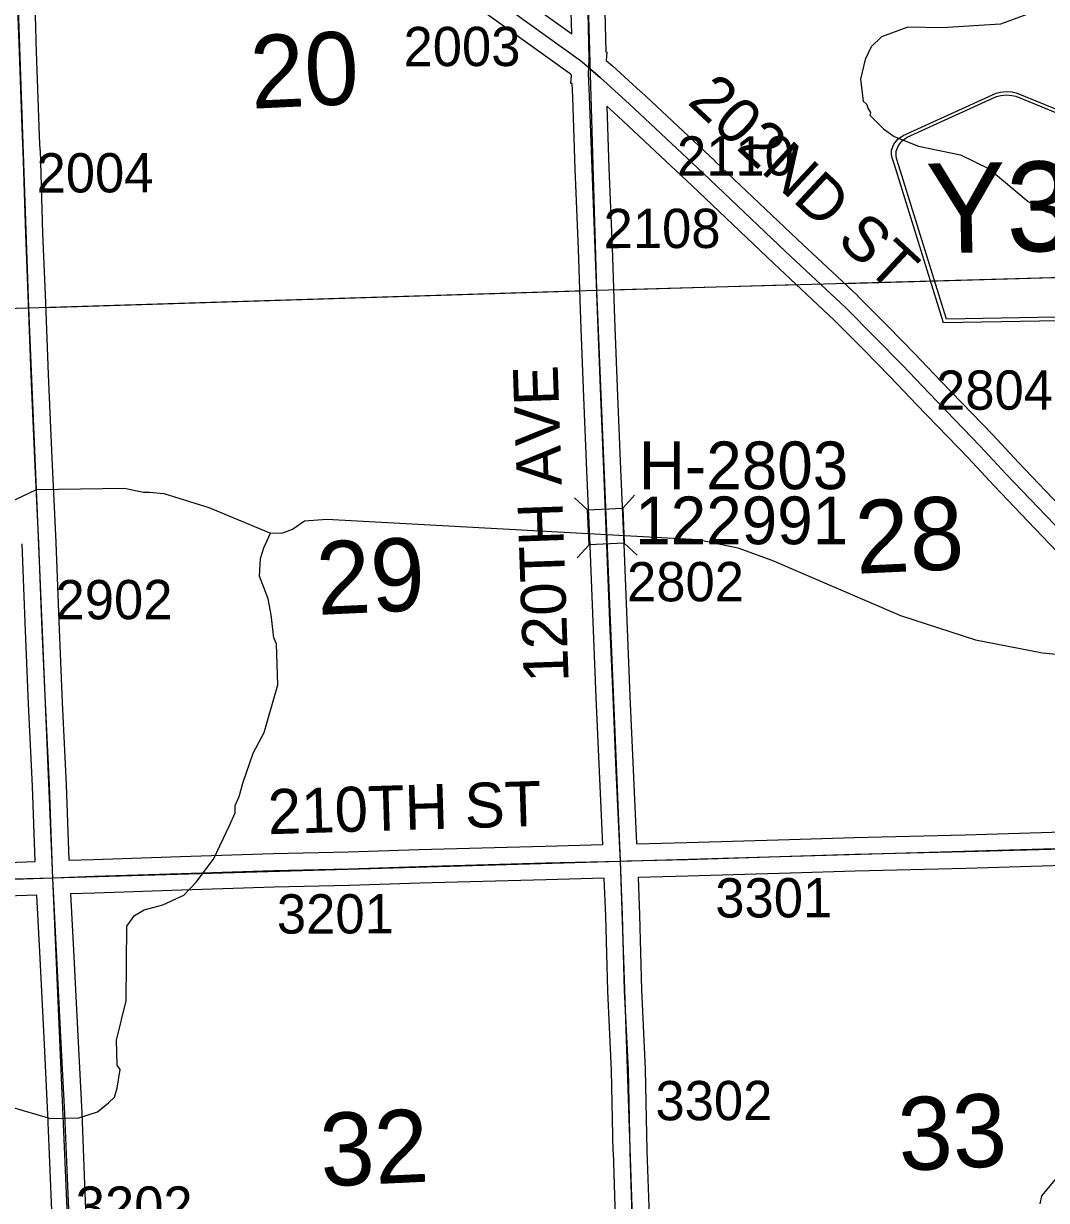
# Model space of a CAD drawing. Extents: x 128.7 to 185.5, y -21.4 to 12.6.
# Drawn here: x 135.078 to 136.899, y -7.251 to -5.155 of the extents above; entities that cross this region are included whole.
import ezdxf

# ---------------------------------------------------------------- set-up
doc = ezdxf.new("R2010")
doc.units = 0
for name, color, linetype in [('tdCoHydroRiver', 7, 'Continuous'), ('tdCoSecRdNmbr', 7, 'Continuous'), ('tdCoSecRdTxt', 7, 'Continuous'), ('tdCoSecRteBand', 7, 'Continuous'), ('tdCoSecRteCL', 7, 'Continuous'), ('tdCoSectLine', 7, 'Continuous'), ('tdCoSectLinePart', 7, 'Continuous'), ('tdCoSectNmbr', 7, 'Continuous'), ('tdCoShieldCoRteHrd', 7, 'Continuous'), ('tdCoStrucSec', 7, 'Continuous'), ('tdCoStrucSecCoName', 7, 'Continuous'), ('tdCoStrucSecFHWANum', 7, 'Continuous'), ('tdCoSurfAsphalt', 7, 'Continuous'), ('tdCoSurfGravel', 7, 'Continuous')]:
    doc.layers.add(name, color=color, linetype=linetype)

msp = doc.modelspace()

# ---------------------------------------------------------------- linework, layer by layer
at = {"layer": 'tdCoHydroRiver'}
for points in [[(136.911, -5.1042), (136.8647, -5.1388), (136.8179, -5.156), (136.714, -5.1624), (136.6524, -5.1612), (136.6056, -5.1785), (136.5872, -5.1964), (136.5769, -5.2188), (136.5685, -5.2538), (136.5729, -5.2931), (136.5794, -5.2992), (136.5811, -5.3055), (136.5861, -5.3132), (136.5847, -5.318), (136.6091, -5.3425), (136.6285, -5.3561), (136.6716, -5.3736), (136.7463, -5.3887), (136.7976, -5.4139), (136.8672, -5.4717), (136.8978, -5.4897), (136.971, -5.5111)], [(135.0229, -6.0218), (135.101, -5.9851), (135.2578, -5.9826), (135.2912, -5.9897), (135.3023, -5.9894), (135.3278, -5.9919), (135.408, -6.0168), (135.5175, -6.063), (135.5396, -6.0623), (135.5567, -6.0555), (135.5783, -6.0406), (135.6177, -6.0378), (136.2785, -6.074), (136.35, -6.0891), (136.4106, -6.1109), (136.6394, -6.2095), (136.7733, -6.2526), (136.8923, -6.2757), (137.0032, -6.2865)], [(135.0528, -7.084), (135.126, -7.1055), (135.1765, -7.104), (135.2093, -7.0935), (135.2294, -7.0772), (135.2401, -7.0674), (135.2444, -7.0515), (135.2497, -7.0182), (135.2447, -7.0104), (135.2436, -6.9661), (135.2607, -6.896), (135.262, -6.763), (135.2757, -6.7436), (135.2928, -6.7336), (135.3258, -6.7247), (135.3635, -6.7074), (135.3852, -6.6844), (135.4159, -6.6436), (135.4445, -6.5834), (135.455, -6.5606), (135.4546, -6.5478), (135.4621, -6.5317), (135.4692, -6.5061), (135.4867, -6.4548), (135.5061, -6.4177), (135.5305, -6.3328), (135.5284, -6.26), (135.5233, -6.2491), (135.5189, -6.2082), (135.5132, -6.1799), (135.4978, -6.1394), (135.5, -6.1078), (135.5057, -6.0887), (135.5175, -6.063)], [(136.8885, -7.2574), (136.8912, -7.2431), (136.9156, -7.2139), (136.9466, -7.1956), (137.0029, -7.1796), (137.0879, -7.1722), (137.1944, -7.1989), (137.2411, -7.2274), (137.2851, -7.2734)]]:
    msp.add_lwpolyline(points, dxfattribs=at)
at = {"layer": 'tdCoSecRteBand'}
for points in [[(135.9071, -5.0673), (136.0542, -5.173), (136.0532, -5.1349)], [(135.0982, -5.1286), (135.099, -5.1585), (135.1, -5.1884), (135.1005, -5.2045), (135.1059, -5.3555), (135.1071, -5.3802), (135.1072, -5.3804), (135.1072, -5.3807), (135.1118, -5.5283), (135.1168, -5.6525), (135.1168, -5.6525), (135.1168, -5.6526), (135.1215, -5.7802), (135.1281, -5.9292), (135.1353, -6.0789), (135.1353, -6.079), (135.1353, -6.0791), (135.1407, -6.2194), (135.1469, -6.3643), (135.1538, -6.5107), (135.1538, -6.5109), (135.1538, -6.511), (135.1586, -6.6454), (135.1588, -6.6453), (135.2026, -6.6438), (135.2026, -6.6438), (135.2027, -6.6438), (135.3575, -6.6389), (135.5222, -6.6334), (135.5224, -6.6334), (135.5226, -6.6334), (135.6565, -6.6305), (135.7816, -6.6263), (135.7817, -6.6263), (135.7818, -6.6263), (136.0067, -6.6201), (136.0068, -6.6201), (136.0068, -6.6201), (136.1097, -6.6175), (136.1035, -6.4871), (136.1035, -6.487), (136.1035, -6.487), (136.0976, -6.3555), (136.0976, -6.3555), (136.0976, -6.3554), (136.0927, -6.2353), (136.0927, -6.2353), (136.0927, -6.2353), (136.0867, -6.0854), (136.0811, -5.9513), (136.0811, -5.9512), (136.0811, -5.9512), (136.0759, -5.8202), (136.0705, -5.6831), (136.0705, -5.6831), (136.0705, -5.683), (136.066, -5.5561), (136.0603, -5.4146), (136.0603, -5.4145), (136.0603, -5.4144), (136.0559, -5.2862), (136.0546, -5.2618), (136.0525, -5.2616), (136.0534, -5.2466), (136.0512, -5.2447), (135.8717, -5.1158)], [(136.1132, -5.1332), (136.1151, -5.2056), (136.1163, -5.2057), (136.1153, -5.2206), (136.1267, -5.2304), (136.1266, -5.2305), (136.1767, -5.2758), (136.1769, -5.276), (136.1771, -5.2762), (136.3088, -5.3997), (136.3088, -5.3998), (136.3089, -5.3998), (136.4553, -5.5389), (136.563, -5.6396), (136.5634, -5.64), (136.5638, -5.6404), (136.6165, -5.6934), (136.6167, -5.6935), (136.6168, -5.6937), (136.6644, -5.7428), (136.6645, -5.7428), (136.6646, -5.7429), (136.7121, -5.7927), (136.8033, -5.8871), (136.8035, -5.8873), (136.8037, -5.8875), (136.8496, -5.9369), (136.9348, -6.0257)], [(137.0009, -6.1821), (136.8915, -6.0672), (136.8062, -5.9782), (136.806, -5.9781), (136.8059, -5.9779), (136.7599, -5.9285), (136.6689, -5.8343), (136.6688, -5.8342), (136.6688, -5.8342), (136.6213, -5.7844), (136.5739, -5.7356), (136.5216, -5.6831), (136.4142, -5.5826), (136.4142, -5.5825), (136.4141, -5.5824), (136.2677, -5.4434), (136.1362, -5.3201), (136.1165, -5.3023), (136.1203, -5.4123), (136.126, -5.5537), (136.126, -5.5538), (136.126, -5.5539), (136.1304, -5.6808), (136.1358, -5.8179), (136.141, -5.9488), (136.1467, -6.0829), (136.1467, -6.0829), (136.1467, -6.083), (136.1526, -6.2329), (136.1575, -6.3529), (136.1634, -6.4842), (136.1697, -6.6157), (136.1699, -6.6156), (136.1699, -6.616), (136.1703, -6.616), (136.259, -6.6137), (136.4421, -6.6083), (136.557, -6.6046), (136.5571, -6.6046), (136.5573, -6.6046), (136.7547, -6.5999), (136.9284, -6.5947)], [(134.9362, -6.6532), (135.0986, -6.6475), (135.0938, -6.5133), (135.0869, -6.367), (135.0869, -6.367), (135.0869, -6.3669), (135.0807, -6.2219), (135.0807, -6.2218), (135.0807, -6.2218), (135.0753, -6.0816)], [(136.9303, -6.6547), (136.7564, -6.6599), (136.7563, -6.6599), (136.7562, -6.6599), (136.5588, -6.6646), (136.444, -6.6683), (136.444, -6.6683), (136.4439, -6.6683), (136.2607, -6.6737), (136.2607, -6.6737), (136.2606, -6.6737), (136.1721, -6.6759), (136.1746, -6.7427), (136.1746, -6.7429), (136.1746, -6.743), (136.1783, -6.8761), (136.1849, -7.0171), (136.1849, -7.0175), (136.1849, -7.0179), (136.1881, -7.1632), (136.1918, -7.2796)], [(136.1319, -7.2816), (136.1282, -7.165), (136.1282, -7.1648), (136.1281, -7.1647), (136.125, -7.0196), (136.1183, -6.8787), (136.1183, -6.8784), (136.1183, -6.8781), (136.1146, -6.7448), (136.1121, -6.6775), (136.0083, -6.6801), (135.7836, -6.6863), (135.6584, -6.6905), (135.6582, -6.6905), (135.658, -6.6905), (135.524, -6.6934), (135.3595, -6.6988), (135.3594, -6.6988), (135.3594, -6.6988), (135.2046, -6.7038), (135.1614, -6.7053), (135.1666, -6.8055), (135.1745, -6.9579), (135.1745, -6.9579), (135.1745, -6.9579), (135.1814, -7.0953), (135.1814, -7.0955), (135.1814, -7.0956), (135.1871, -7.2386), (135.193, -7.3796)], [(135.133, -7.3821), (135.1271, -7.2411), (135.1271, -7.2411), (135.1271, -7.241), (135.1214, -7.0981), (135.1145, -6.961), (135.1067, -6.8086), (135.1067, -6.8086), (135.1067, -6.8086), (135.1015, -6.7079), (135.1015, -6.7074), (134.9384, -6.7131)]]:
    msp.add_lwpolyline(points, dxfattribs=at)
at = {"layer": 'tdCoSecRteCL'}
for points in [[(136.0844, -5.2336), (136.0854, -5.2178), (136.0832, -5.134), (136.079, -5.0082), (136.076, -4.8868), (136.0758, -4.876), (136.0757, -4.8736), (136.0721, -4.7463), (136.0706, -4.6706), (136.0699, -4.6602), (136.0689, -4.6558), (136.0661, -4.6499), (136.0654, -4.6484), (136.0541, -4.6395), (136.0522, -4.6383)], [(136.0844, -5.2336), (136.0698, -5.2211), (135.8892, -5.0914), (135.8569, -5.0667), (135.8521, -5.0617), (135.8477, -5.0563), (135.8436, -5.0507), (135.8399, -5.0448), (135.8366, -5.0387), (135.8351, -5.0355), (135.8336, -5.0324), (135.8311, -5.0259), (135.829, -5.0193), (135.8274, -5.0125), (135.8262, -5.0056), (135.8254, -4.9987), (135.8251, -4.9918), (135.8224, -4.9311), (135.8207, -4.8914), (135.8205, -4.8869), (135.8162, -4.7913), (135.8113, -4.6795)], [(135.1299, -6.6764), (135.1292, -6.6628), (135.1238, -6.5121), (135.1169, -6.3656), (135.1107, -6.2206), (135.1053, -6.0803), (135.0981, -5.9306), (135.0915, -5.7814), (135.0868, -5.6537), (135.0819, -5.5294), (135.0772, -5.3817), (135.0759, -5.3567), (135.0705, -5.2056), (135.069, -5.1594)], [(136.141, -6.6467), (136.1406, -6.6361), (136.1335, -6.4856), (136.1276, -6.3542), (136.1226, -6.2341), (136.1167, -6.0842), (136.111, -5.95), (136.1059, -5.8191), (136.1004, -5.6819), (136.096, -5.5549), (136.0903, -5.4134), (136.0859, -5.2849), (136.0837, -5.2442), (136.0844, -5.2336)], [(136.0844, -5.2336), (136.1045, -5.2509), (136.1566, -5.298), (136.2882, -5.4216), (136.4347, -5.5607), (136.5425, -5.6615), (136.5953, -5.7146), (136.6429, -5.7636), (136.6905, -5.8135), (136.7817, -5.9079), (136.8278, -5.9575), (136.9131, -6.0465), (137.0226, -6.1614), (137.0436, -6.1831)], [(136.141, -6.6467), (136.153, -6.6464), (136.2598, -6.6437), (136.4431, -6.6383), (136.558, -6.6346), (136.7555, -6.6299), (136.9294, -6.6247), (137.139, -6.6181)], [(135.1299, -6.6764), (135.2036, -6.6738), (135.3585, -6.6689), (135.5232, -6.6634), (135.6574, -6.6605), (135.7826, -6.6563), (136.0075, -6.6501), (136.141, -6.6467)], [(136.1972, -8.3975), (136.1956, -8.3253), (136.1917, -8.2143), (136.1885, -8.1098), (136.184, -8.0116), (136.1811, -7.8854), (136.1771, -7.7606), (136.1744, -7.661), (136.1737, -7.6368), (136.1705, -7.5423), (136.1687, -7.4469), (136.166, -7.3887), (136.1618, -7.2807), (136.1581, -7.164), (136.1549, -7.0185), (136.1483, -6.8772), (136.1446, -6.7438), (136.141, -6.6467)], [(134.9373, -6.6832), (135.1299, -6.6764)], [(135.2015, -8.6742), (135.1975, -8.5513), (135.1948, -8.4445), (135.1911, -8.3123), (135.1882, -8.194), (135.1845, -8.062), (135.1808, -7.9256), (135.1766, -7.7851), (135.1726, -7.6675), (135.1716, -7.6398), (135.1677, -7.5138), (135.163, -7.3809), (135.1571, -7.2398), (135.1514, -7.0968), (135.1445, -6.9594), (135.1366, -6.807), (135.1299, -6.6764)]]:
    msp.add_lwpolyline(points, dxfattribs=at)
at = {"layer": 'tdCoSectLine'}
for points in [[(136.0691, -4.6358), (136.0983, -5.6299)], [(135.0523, -4.6641), (135.0867, -5.6615)], [(136.0983, -5.6299), (137.1003, -5.6022)], [(135.0867, -5.6615), (136.0983, -5.6299)], [(136.0983, -5.6299), (136.1406, -6.6467)], [(134.0947, -5.6895), (135.0867, -5.6615)], [(135.0867, -5.6615), (135.1295, -6.6764)], [(136.1406, -6.6467), (137.1386, -6.6181)], [(135.1295, -6.6764), (136.1406, -6.6467)], [(136.1406, -6.6467), (136.1739, -7.6508)], [(134.1293, -6.7029), (135.1295, -6.6764)], [(135.1295, -6.6764), (135.1725, -7.6763)]]:
    msp.add_lwpolyline(points, dxfattribs=at)
at = {"layer": 'tdCoSectLinePart'}
for points in [[(136.5393, -5.6177), (137.1003, -5.6022)], [(135.1167, -5.6606), (136.0685, -5.6308)], [(136.1281, -5.629), (136.4542, -5.62)]]:
    msp.add_lwpolyline(points, dxfattribs=at)
at = {"layer": 'tdCoShieldCoRteHrd'}
for points in [[(136.716, -5.6882), (136.6286, -5.4069), (136.6245, -5.3939), (136.6236, -5.388), (136.6235, -5.3802), (136.6275, -5.3698), (136.6346, -5.3611), (136.6441, -5.3543), (136.8099, -5.2787), (136.8174, -5.277), (136.8278, -5.2758), (136.8383, -5.2766), (136.8458, -5.2781), (137.0145, -5.3472), (137.0242, -5.3537), (137.0316, -5.362), (137.036, -5.3722), (137.0362, -5.3801), (137.0356, -5.3859), (137.0319, -5.3992), (136.9555, -5.6836)], [(136.7217, -5.6818), (136.6367, -5.4081), (136.6327, -5.3955), (136.6319, -5.3899), (136.6318, -5.3824), (136.6357, -5.3724), (136.6425, -5.3641), (136.6516, -5.3575), (136.8108, -5.285), (136.818, -5.2833), (136.828, -5.2822), (136.838, -5.2829), (136.8452, -5.2843), (137.0071, -5.3507), (137.0164, -5.3569), (137.0236, -5.3649), (137.0278, -5.3748), (137.028, -5.3823), (137.0274, -5.3879), (137.0239, -5.4006), (136.9495, -5.6774)]]:
    msp.add_lwpolyline(points, close=True, dxfattribs=at)
at = {"layer": 'tdCoStrucSec'}
for p, q in [((136.1449, -6.0183), (136.1661, -5.9952)), ((136.0823, -6.0209), (136.0593, -5.9997)), ((136.085, -6.0835), (136.0638, -6.1065)), ((136.1475, -6.0808), (136.1706, -6.102))]:
    msp.add_line(p, q, dxfattribs=at)
msp.add_lwpolyline([(136.085, -6.0835), (136.0823, -6.0209), (136.1449, -6.0183), (136.1475, -6.0808)], close=True, dxfattribs=at)
at = {"layer": 'tdCoSurfAsphalt'}
msp.add_lwpolyline([(136.9131, -6.0465), (136.8278, -5.9575), (136.7817, -5.9079), (136.6905, -5.8135), (136.6429, -5.7636), (136.5953, -5.7146), (136.5425, -5.6615), (136.4347, -5.5607), (136.2882, -5.4216), (136.1566, -5.298), (136.1045, -5.2509), (136.0844, -5.2336), (136.0698, -5.2211), (135.8892, -5.0914)], dxfattribs=at)
at = {"layer": 'tdCoSurfGravel'}
for points in [[(135.163, -7.3809), (135.1571, -7.2398), (135.1514, -7.0968), (135.1445, -6.9594), (135.1366, -6.807), (135.1299, -6.6764), (135.1292, -6.6628), (135.1238, -6.5121), (135.1169, -6.3656), (135.1107, -6.2206), (135.1053, -6.0803), (135.0981, -5.9306), (135.0915, -5.7814), (135.0868, -5.6537), (135.0819, -5.5294), (135.0772, -5.3817), (135.0759, -5.3567), (135.0705, -5.2056), (135.069, -5.1594), (135.0661, -5.0692), (135.0616, -4.957), (135.0612, -4.9373), (135.0565, -4.7903), (135.0527, -4.6641)], [(136.0844, -5.2336), (136.0854, -5.2178), (136.0832, -5.134), (136.079, -5.0082), (136.076, -4.8868)], [(136.1744, -7.661), (136.1737, -7.6368), (136.1705, -7.5423), (136.1687, -7.4469), (136.166, -7.3887), (136.1618, -7.2807), (136.1581, -7.164), (136.1549, -7.0185), (136.1483, -6.8772), (136.1446, -6.7438), (136.141, -6.6467), (136.1406, -6.6361), (136.1335, -6.4856), (136.1276, -6.3542), (136.1226, -6.2341), (136.1167, -6.0842), (136.111, -5.95), (136.1059, -5.8191), (136.1004, -5.6819), (136.096, -5.5549), (136.0903, -5.4134), (136.0859, -5.2849), (136.0837, -5.2442), (136.0844, -5.2336)], [(135.1299, -6.6764), (135.2036, -6.6738), (135.3585, -6.6689), (135.5232, -6.6634), (135.6574, -6.6605), (135.7826, -6.6563), (136.0075, -6.6501), (136.141, -6.6467), (136.153, -6.6464), (136.2598, -6.6437), (136.4431, -6.6383), (136.558, -6.6346), (136.7555, -6.6299), (136.9294, -6.6247), (137.139, -6.6181)], [(134.6303, -6.6888), (134.6317, -6.6899), (134.6345, -6.6915), (134.6375, -6.6928), (134.6406, -6.6936), (134.6438, -6.694), (134.7476, -6.6906), (134.9373, -6.6832), (135.1299, -6.6764)]]:
    msp.add_lwpolyline(points, dxfattribs=at)

# ---------------------------------------------------------------- texts
at = {"layer": 'tdCoSecRdNmbr'}
for s, rotation, p in [('2003', 0.1033, (135.7546, -5.231)), ('2110', 0.1038, (136.2416, -5.4259)), ('2004', 0.1029, (135.1011, -5.456)), ('2108', 0.1036, (136.1109, -5.5551)), ('2804', 0.1041, (136.7029, -5.843)), ('2802', 0.1036, (136.1526, -6.1843)), ('2902', 0.1029, (135.1349, -6.2163)), ('3301', 0.1037, (136.3098, -6.7474)), ('3201', 0.1032, (135.5291, -6.776)), ('3302', 0.1036, (136.2032, -7.1086)), ('3202', 0.1028, (135.1708, -7.2966))]:
    msp.add_text(s, height=0.07, rotation=rotation, dxfattribs=at).set_placement(p)
at = {"layer": 'tdCoSecRdTxt'}
for s, rotation, p in [('202ND ST', 317.0895, (136.2582, -5.2964)), ('120TH AVE', 92, (136.0487, -6.3273)), ('210TH ST', 1.7921, (135.514, -6.5991))]:
    msp.add_text(s, height=0.08, rotation=rotation, dxfattribs=at).set_placement(p)
at = {"layer": 'tdCoSectNmbr'}
for s, rotation, p in [('20', 2.6556, (135.4843, -5.3067)), ('28', 2.6563, (136.5616, -6.1351)), ('29', 2.6556, (135.602, -6.2084)), ('33', 2.6563, (136.6381, -7.1987)), ('32', 2.6555, (135.6086, -7.2266))]:
    msp.add_text(s, height=0.13, rotation=rotation, dxfattribs=at).set_placement(p)
at = {"layer": 'tdCoShieldCoRteHrd'}
msp.add_text('Y32', height=0.16, rotation=1.1022, dxfattribs=at).set_placement((136.6864, -5.5645))
at = {"layer": 'tdCoStrucSecCoName'}
msp.add_text('H-2803', height=0.085, dxfattribs=at).set_placement((136.1737, -5.9844))
at = {"layer": 'tdCoStrucSecFHWANum'}
msp.add_text('122991', height=0.085, dxfattribs=at).set_placement((136.1671, -6.0824))

doc.saveas('drawing.dxf')
